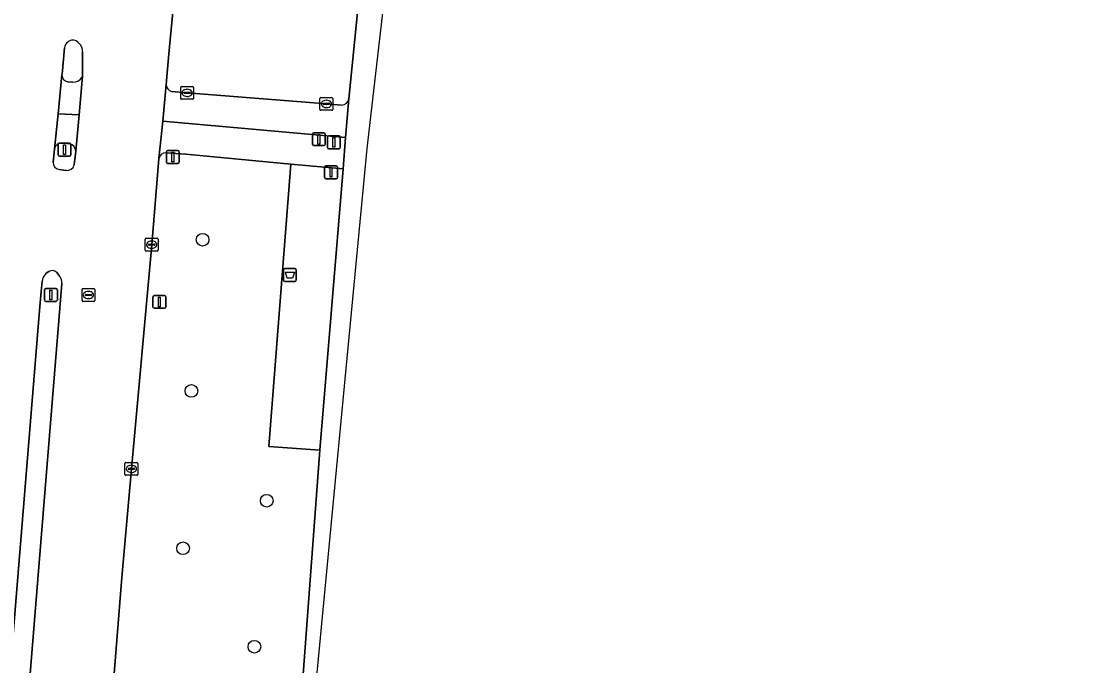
# Model space of a CAD drawing. Extents: x 160856 to 161310, y 384024 to 384878.
# Drawn here: x 161227.9 to 161310.2, y 384238.7 to 384288.6 of the extents above; entities that cross this region are included whole.
import ezdxf

# ---------------------------------------------------------------- set-up
doc = ezdxf.new("R2010")
doc.units = 0
for name, color, linetype in [('IMGEO_Afvalbak', 7, 'Continuous'), ('IMGEO_Berm_groen', 7, 'Continuous'), ('IMGEO_Boom', 7, 'Continuous'), ('IMGEO_Drukknoppaal', 7, 'Continuous'), ('IMGEO_Fietspad_gesloten', 7, 'Continuous'), ('IMGEO_Kolk', 7, 'Continuous'), ('IMGEO_OVBaan_gesloten', 7, 'Continuous'), ('IMGEO_Rijbaan_lokaal_gesloten', 7, 'Continuous'), ('IMGEO_Rioolput', 7, 'Continuous'), ('IMGEO_Verkeerseiland_gesloten', 7, 'Continuous'), ('IMGEO_Verkeerseiland_groen', 7, 'Continuous'), ('IMGEO_Verkeersregelinstallatiepaal', 7, 'Continuous'), ('IMGEO_Voetpad_open', 7, 'Continuous')]:
    doc.layers.add(name, color=color, linetype=linetype)

msp = doc.modelspace()

# ---------------------------------------------------------------- linework, layer by layer
at = {"layer": 'IMGEO_Afvalbak'}
for p, q in [((161248.224, 384268.56), (161248.224, 384269.36)), ((161248.224, 384269.36), (161248.224, 384268.56)), ((161248.324, 384269.46), (161249.114, 384269.46)), ((161249.114, 384269.46), (161248.324, 384269.46)), ((161249.214, 384269.36), (161249.214, 384268.56)), ((161249.214, 384268.56), (161249.214, 384269.36)), ((161249.114, 384268.46), (161248.324, 384268.46)), ((161248.324, 384268.46), (161249.114, 384268.46))]:
    msp.add_line(p, q, dxfattribs=at)
msp.add_lwpolyline([(161248.367, 384269.174), (161249.071, 384269.174), (161248.922, 384268.704), (161248.516, 384268.704), (161248.367, 384269.174)], dxfattribs=at)
for centre, start, end in [((161248.324, 384269.36), 90, 180), ((161248.324, 384269.36), 90, 180), ((161249.114, 384269.36), 0, 90), ((161249.114, 384269.36), 360, 90), ((161248.324, 384268.56), 180, 270), ((161248.324, 384268.56), 180, 270), ((161249.114, 384268.56), 270, 0), ((161249.114, 384268.56), 270, 0)]:
    msp.add_arc(centre, 0.1, start, end, dxfattribs=at)
at = {"layer": 'IMGEO_Berm_groen'}
for points in [[(161238.574, 384277.976), (161238.011, 384271.307), (161236.442, 384253.951), (161235.71, 384245.543), (161235.31, 384240.691), (161234.654, 384232.591), (161233.241, 384215.17), (161231.678, 384195.813), (161230.975, 384186.246), (161230.43, 384177.405)], [(161244.663, 384173.474), (161249.766, 384238.402), (161251.045, 384255.386), (161247.08, 384255.683), (161248.805, 384277.548), (161240.67, 384278.305), (161239.106, 384278.425)], [(161230.038, 384269.228), (161229.85, 384269.09)], [(161230.825, 384268.959), (161230.693, 384269.131)], [(161229.529, 384268.467), (161229.449, 384267.686), (161229.325, 384266.219), (161224.3, 384204.981)], [(161225.892, 384205.014), (161231.046, 384268.295)]]:
    msp.add_lwpolyline(points, dxfattribs=at)
for centre, radius, start, end in [((161239.1, 384277.892), 0.533, 89.37336, 170.95436), ((161230.401, 384268.412), 0.874, 129.10046, 176.38007), ((161230.306, 384268.78), 0.522, 42.23894, 120.91346), ((161230.191, 384268.379), 0.859, 354.37679, 42.44133)]:
    msp.add_arc(centre, radius, start, end, dxfattribs=at)
at = {"layer": 'IMGEO_Boom'}
for centre in [(161241.956, 384271.688), (161241.088, 384259.985), (161246.922, 384251.481), (161240.441, 384247.803), (161245.974, 384240.18)]:
    msp.add_circle(centre, 0.489, dxfattribs=at)
at = {"layer": 'IMGEO_Drukknoppaal'}
for p, q in [((161250.461, 384279.074), (161250.461, 384279.874)), ((161250.461, 384279.874), (161250.461, 384279.074)), ((161250.561, 384279.974), (161251.351, 384279.974)), ((161251.351, 384279.974), (161250.561, 384279.974)), ((161251.451, 384279.874), (161251.451, 384279.074)), ((161251.451, 384279.074), (161251.451, 384279.874)), ((161251.351, 384278.974), (161250.561, 384278.974)), ((161250.561, 384278.974), (161251.351, 384278.974))]:
    msp.add_line(p, q, dxfattribs=at)
msp.add_lwpolyline([(161250.881, 384279.849), (161251.031, 384279.849), (161251.031, 384279.099), (161250.881, 384279.099), (161250.881, 384279.849)], dxfattribs=at)
for centre, start, end in [((161250.561, 384279.874), 90, 180), ((161250.561, 384279.874), 90, 180), ((161251.351, 384279.874), 0, 90), ((161251.351, 384279.874), 360, 90), ((161250.561, 384279.074), 180, 270), ((161250.561, 384279.074), 180, 270), ((161251.351, 384279.074), 270, 0), ((161251.351, 384279.074), 270, 0)]:
    msp.add_arc(centre, 0.1, start, end, dxfattribs=at)
at = {"layer": 'IMGEO_Fietspad_gesloten'}
for points in [[(161231.061, 384284.455), (161230.76, 384281.445), (161232.382, 384281.371), (161232.655, 384284.363)], [(161231.894, 384283.894), (161231.524, 384283.924)], [(161232.655, 384284.363), (161232.605, 384284.258)], [(161239.146, 384283.72), (161238.88, 384280.859), (161253.04, 384279.606), (161253.288, 384282.599)], [(161252.729, 384282.121), (161251.547, 384282.209), (161240.76, 384283.062), (161239.557, 384283.177)]]:
    msp.add_lwpolyline(points, dxfattribs=at)
for centre, radius, start, end in [((161231.574, 384284.435), 0.513, 177.7704, 264.40253), ((161231.964, 384284.634), 0.743, 264.58665, 329.63415), ((161239.674, 384283.692), 0.528, 176.9923, 257.2523), ((161252.744, 384282.669), 0.548, 268.41229, 352.65511)]:
    msp.add_arc(centre, radius, start, end, dxfattribs=at)
at = {"layer": 'IMGEO_Kolk'}
for p, q in [((161240.259, 384282.636), (161240.259, 384283.488)), ((161240.334, 384283.562), (161241.186, 384283.562)), ((161240.518, 384283.056), (161240.518, 384283.068)), ((161240.956, 384283.019), (161240.558, 384283.019)), ((161240.561, 384283.105), (161240.959, 384283.105)), ((161240.747, 384283.342), (161240.772, 384283.342)), ((161241.002, 384283.068), (161241.002, 384283.056)), ((161241.26, 384283.488), (161241.26, 384282.636)), ((161241.186, 384282.562), (161240.334, 384282.562)), ((161240.77, 384282.782), (161240.745, 384282.782)), ((161251.046, 384281.783), (161251.046, 384282.635)), ((161251.121, 384282.709), (161251.973, 384282.709)), ((161251.305, 384282.203), (161251.305, 384282.215)), ((161251.743, 384282.166), (161251.345, 384282.166)), ((161251.348, 384282.252), (161251.746, 384282.252)), ((161251.534, 384282.489), (161251.559, 384282.489)), ((161251.789, 384282.215), (161251.789, 384282.203)), ((161252.047, 384282.635), (161252.047, 384281.783)), ((161251.973, 384281.709), (161251.121, 384281.709)), ((161251.557, 384281.929), (161251.532, 384281.929)), ((161237.51, 384270.881), (161237.51, 384271.733)), ((161237.585, 384271.807), (161238.437, 384271.807)), ((161237.769, 384271.301), (161237.769, 384271.313)), ((161237.812, 384271.35), (161238.21, 384271.35)), ((161237.998, 384271.587), (161238.023, 384271.587)), ((161238.253, 384271.313), (161238.253, 384271.301)), ((161238.511, 384271.733), (161238.511, 384270.881)), ((161238.437, 384270.807), (161237.585, 384270.807)), ((161238.207, 384271.264), (161237.809, 384271.264)), ((161238.021, 384271.027), (161237.996, 384271.027)), ((161235.941, 384253.525), (161235.941, 384254.377)), ((161236.016, 384254.451), (161236.868, 384254.451)), ((161236.429, 384254.231), (161236.454, 384254.231)), ((161236.942, 384254.377), (161236.942, 384253.525)), ((161236.868, 384253.451), (161236.016, 384253.451)), ((161236.2, 384253.945), (161236.2, 384253.957)), ((161236.638, 384253.908), (161236.24, 384253.908)), ((161236.243, 384253.994), (161236.641, 384253.994)), ((161236.452, 384253.671), (161236.427, 384253.671)), ((161236.684, 384253.957), (161236.684, 384253.945))]:
    msp.add_line(p, q, dxfattribs=at)
for points in [[(161240.259, 384282.636), (161240.259, 384283.488)], [(161240.334, 384283.562), (161241.186, 384283.562)], [(161241.26, 384283.488), (161241.26, 384282.636)], [(161241.186, 384282.562), (161240.334, 384282.562)], [(161251.046, 384281.783), (161251.046, 384282.635)], [(161251.121, 384282.709), (161251.973, 384282.709)], [(161252.047, 384282.635), (161252.047, 384281.783)], [(161251.973, 384281.709), (161251.121, 384281.709)], [(161237.51, 384270.881), (161237.51, 384271.733)], [(161237.585, 384271.807), (161238.437, 384271.807)], [(161238.511, 384271.733), (161238.511, 384270.881)], [(161238.437, 384270.807), (161237.585, 384270.807)], [(161235.941, 384253.525), (161235.941, 384254.377)], [(161236.016, 384254.451), (161236.868, 384254.451)], [(161236.942, 384254.377), (161236.942, 384253.525)], [(161236.868, 384253.451), (161236.016, 384253.451)]]:
    msp.add_lwpolyline(points, dxfattribs=at)
for centre, radius, start, end in [((161240.336, 384283.486), 0.0765, 91.55205, 178.44795), ((161240.336, 384283.486), 0.0765, 91.55205, 178.44795), ((161240.558, 384283.065), 0.0403, 85.87752, 175.75265), ((161240.555, 384283.055), 0.0366, 178.93798, 274.71019), ((161240.959, 384283.062), 0.043, 264.86636, 352.45326), ((161240.963, 384283.067), 0.0386, 1.73085, 96.63898), ((161241.184, 384283.486), 0.0765, 1.55205, 88.44795), ((161241.184, 384283.486), 0.0765, 1.55205, 88.44795), ((161240.336, 384282.638), 0.0765, 181.55205, 268.44795), ((161240.336, 384282.638), 0.0765, 181.55205, 268.44795), ((161241.184, 384282.638), 0.0765, 271.55205, 358.44795), ((161241.184, 384282.638), 0.0765, 271.55205, 358.44795), ((161251.123, 384282.633), 0.0765, 91.55205, 178.44795), ((161251.123, 384282.633), 0.0765, 91.55205, 178.44795), ((161251.345, 384282.212), 0.0403, 85.87752, 175.75265), ((161251.342, 384282.202), 0.0366, 178.93798, 274.71019), ((161251.746, 384282.209), 0.043, 264.86636, 352.45326), ((161251.75, 384282.214), 0.0386, 1.73085, 96.63898), ((161251.971, 384282.633), 0.0765, 1.55205, 88.44795), ((161251.971, 384282.633), 0.0765, 1.55205, 88.44795), ((161251.123, 384281.785), 0.0765, 181.55205, 268.44795), ((161251.123, 384281.785), 0.0765, 181.55205, 268.44795), ((161251.971, 384281.785), 0.0765, 271.55205, 358.44795), ((161251.971, 384281.785), 0.0765, 271.55205, 358.44795), ((161237.587, 384271.731), 0.0765, 91.55205, 178.44795), ((161237.587, 384271.731), 0.0765, 91.55205, 178.44795), ((161237.809, 384271.31), 0.0403, 85.87752, 175.75265), ((161237.806, 384271.3), 0.0366, 178.93798, 274.71019), ((161238.21, 384271.307), 0.043, 264.86636, 352.45326), ((161238.214, 384271.312), 0.0386, 1.73085, 96.63898), ((161238.435, 384271.731), 0.0765, 1.55205, 88.44795), ((161238.435, 384271.731), 0.0765, 1.55205, 88.44795), ((161237.587, 384270.883), 0.0765, 181.55205, 268.44795), ((161237.587, 384270.883), 0.0765, 181.55205, 268.44795), ((161238.435, 384270.883), 0.0765, 271.55205, 358.44795), ((161238.435, 384270.883), 0.0765, 271.55205, 358.44795), ((161236.018, 384254.375), 0.0765, 91.55205, 178.44795), ((161236.018, 384254.375), 0.0765, 91.55205, 178.44795), ((161236.866, 384254.375), 0.0765, 1.55205, 88.44795), ((161236.866, 384254.375), 0.0765, 1.55205, 88.44795), ((161236.018, 384253.527), 0.0765, 181.55205, 268.44795), ((161236.018, 384253.527), 0.0765, 181.55205, 268.44795), ((161236.24, 384253.954), 0.0403, 85.87752, 175.75265), ((161236.237, 384253.944), 0.0366, 178.93798, 274.71019), ((161236.641, 384253.951), 0.043, 264.86636, 352.45326), ((161236.645, 384253.956), 0.0386, 1.73085, 96.63898), ((161236.866, 384253.527), 0.0765, 271.55205, 358.44795), ((161236.866, 384253.527), 0.0765, 271.55205, 358.44795)]:
    msp.add_arc(centre, radius, start, end, dxfattribs=at)
for centre, major_axis, ratio, start_param, end_param in [((161240.746, 384283.062), (-0.387, 0.002), 0.722429, 4.712389, 7.853982), ((161240.771, 384283.062), (-0.39, 0.002), 0.717154, 1.570796, 4.712389), ((161251.533, 384282.209), (-0.387, 0.002), 0.722429, 4.712389, 7.853982), ((161251.558, 384282.209), (-0.39, 0.002), 0.717154, 1.570796, 4.712389), ((161237.997, 384271.307), (-0.387, 0.002), 0.722429, 4.712389, 7.853982), ((161238.022, 384271.307), (-0.39, 0.002), 0.717154, 1.570796, 4.712389), ((161236.428, 384253.951), (-0.387, 0.002), 0.722429, 4.712389, 7.853982), ((161236.453, 384253.951), (-0.39, 0.002), 0.717154, 1.570796, 4.712389)]:
    msp.add_ellipse(centre, major_axis=major_axis, ratio=ratio, start_param=start_param, end_param=end_param, dxfattribs=at)
at = {"layer": 'IMGEO_OVBaan_gesloten'}
for points in [[(161244.663, 384173.474), (161254.709, 384278.75), (161256.675, 384295.749), (161288.788, 384573.374), (161299.466, 384666.717), (161307.924, 384740.658), (161309.046, 384772.256), (161310.221, 384805.365), (161305.427, 384848.093), (161301.785, 384848.147), (161302.348, 384842.763), (161302.476, 384841.51), (161302.878, 384837.781), (161303.219, 384834.643)], [(161267.816, 384410.795), (161258.549, 384330.534), (161255.855, 384307.557), (161255.762, 384306.536), (161255.444, 384303.65), (161255.114, 384300.715), (161255.107, 384300.653), (161254.029, 384290.068), (161253.288, 384282.599), (161253.04, 384279.606), (161252.84, 384277.173), (161251.045, 384255.386), (161249.766, 384238.402), (161244.663, 384173.474)]]:
    msp.add_lwpolyline(points, dxfattribs=at)
at = {"layer": 'IMGEO_Rijbaan_lokaal_gesloten'}
for points in [[(161230.975, 384186.246), (161231.678, 384195.813), (161233.241, 384215.17), (161234.654, 384232.591), (161235.31, 384240.691), (161235.71, 384245.543), (161236.442, 384253.951), (161238.011, 384271.307), (161238.574, 384277.976), (161238.88, 384280.859), (161239.146, 384283.72), (161239.351, 384286.094), (161240.09, 384293.921)], [(161231.513, 384286.992), (161231.606, 384287.06)], [(161232.317, 384286.965), (161232.372, 384286.911)], [(161230.373, 384277.673), (161230.49, 384278.737), (161230.76, 384281.445), (161231.061, 384284.455), (161231.067, 384284.519), (161231.247, 384286.547)], [(161232.661, 384286.232), (161232.655, 384284.363)], [(161232.655, 384284.363), (161232.382, 384281.371), (161232.124, 384278.538), (161232.003, 384277.481)], [(161231.387, 384277.062), (161230.834, 384277.139)], [(161229.85, 384269.09), (161230.038, 384269.228)], [(161230.693, 384269.131), (161230.825, 384268.959)], [(161224.3, 384204.981), (161229.325, 384266.219), (161229.449, 384267.686), (161229.529, 384268.467)], [(161231.046, 384268.295), (161225.892, 384205.014)]]:
    msp.add_lwpolyline(points, dxfattribs=at)
for centre, radius, start, end in [((161231.885, 384286.468), 0.643, 125.35864, 172.90338), ((161231.901, 384286.562), 0.579, 44.11284, 120.6662), ((161231.876, 384286.299), 0.788, 355.13521, 50.97651), ((161230.885, 384277.649), 0.513, 177.3582, 264.24961), ((161231.462, 384277.615), 0.558, 262.32126, 346.12541), ((161230.401, 384268.412), 0.874, 129.10046, 176.38007), ((161230.306, 384268.78), 0.522, 42.23894, 120.91346), ((161230.191, 384268.379), 0.859, 354.37679, 42.44133)]:
    msp.add_arc(centre, radius, start, end, dxfattribs=at)
at = {"layer": 'IMGEO_Rioolput'}
for p, q in [((161232.614, 384266.984), (161232.614, 384267.836)), ((161232.689, 384267.91), (161233.541, 384267.91)), ((161232.873, 384267.404), (161232.873, 384267.416)), ((161233.311, 384267.367), (161232.913, 384267.367)), ((161232.916, 384267.453), (161233.314, 384267.453)), ((161233.102, 384267.69), (161233.127, 384267.69)), ((161233.357, 384267.416), (161233.357, 384267.404)), ((161233.615, 384267.836), (161233.615, 384266.984)), ((161233.541, 384266.91), (161232.689, 384266.91)), ((161233.125, 384267.13), (161233.1, 384267.13))]:
    msp.add_line(p, q, dxfattribs=at)
for points in [[(161232.614, 384266.984), (161232.614, 384267.836)], [(161232.689, 384267.91), (161233.541, 384267.91)], [(161233.615, 384267.836), (161233.615, 384266.984)], [(161233.541, 384266.91), (161232.689, 384266.91)]]:
    msp.add_lwpolyline(points, dxfattribs=at)
for centre, radius, start, end in [((161232.691, 384267.834), 0.0765, 91.55205, 178.44795), ((161232.691, 384267.834), 0.0765, 91.55205, 178.44795), ((161232.913, 384267.413), 0.0403, 85.87752, 175.75265), ((161232.91, 384267.403), 0.0366, 178.93798, 274.71019), ((161233.314, 384267.41), 0.043, 264.86636, 352.45326), ((161233.318, 384267.415), 0.0386, 1.73085, 96.63898), ((161233.539, 384267.834), 0.0765, 1.55205, 88.44795), ((161233.539, 384267.834), 0.0765, 1.55205, 88.44795), ((161232.691, 384266.986), 0.0765, 181.55205, 268.44795), ((161232.691, 384266.986), 0.0765, 181.55205, 268.44795), ((161233.539, 384266.986), 0.0765, 271.55205, 358.44795), ((161233.539, 384266.986), 0.0765, 271.55205, 358.44795)]:
    msp.add_arc(centre, radius, start, end, dxfattribs=at)
for centre, major_axis, ratio, start_param, end_param in [((161233.101, 384267.41), (-0.387, 0.002), 0.722429, 4.712389, 7.853982), ((161233.126, 384267.41), (-0.39, 0.002), 0.717154, 1.570796, 4.712389)]:
    msp.add_ellipse(centre, major_axis=major_axis, ratio=ratio, start_param=start_param, end_param=end_param, dxfattribs=at)
at = {"layer": 'IMGEO_Verkeerseiland_gesloten'}
for points in [[(161231.606, 384287.06), (161231.513, 384286.992)], [(161232.372, 384286.911), (161232.317, 384286.965)], [(161231.247, 384286.547), (161231.067, 384284.519)], [(161232.605, 384284.258), (161232.655, 384284.363), (161232.661, 384286.232)], [(161231.067, 384284.519), (161231.061, 384284.455)], [(161231.524, 384283.924), (161231.894, 384283.894)], [(161230.49, 384278.737), (161230.373, 384277.673)], [(161231.669, 384279.118), (161231.056, 384279.19)], [(161232.003, 384277.481), (161232.124, 384278.538)], [(161230.834, 384277.139), (161231.387, 384277.062)]]:
    msp.add_lwpolyline(points, dxfattribs=at)
for centre, radius, start, end in [((161231.885, 384286.468), 0.643, 125.35864, 172.90338), ((161231.901, 384286.562), 0.579, 44.11284, 120.6662), ((161231.876, 384286.299), 0.788, 355.13521, 50.97651), ((161231.574, 384284.435), 0.513, 177.7704, 264.40253), ((161231.964, 384284.634), 0.743, 264.58665, 329.63415), ((161231.024, 384278.65), 0.541, 86.64319, 170.70111), ((161231.546, 384278.553), 0.578, 358.52608, 77.70106), ((161230.885, 384277.649), 0.513, 177.3582, 264.24961), ((161231.462, 384277.615), 0.558, 262.32126, 346.12541)]:
    msp.add_arc(centre, radius, start, end, dxfattribs=at)
at = {"layer": 'IMGEO_Verkeerseiland_groen'}
for points in [[(161240.87, 384302.129), (161240.09, 384293.921), (161239.351, 384286.094), (161239.146, 384283.72)], [(161253.288, 384282.599), (161254.029, 384290.068)], [(161239.557, 384283.177), (161240.76, 384283.062), (161251.547, 384282.209), (161252.729, 384282.121)]]:
    msp.add_lwpolyline(points, dxfattribs=at)
for centre, radius, start, end in [((161239.674, 384283.692), 0.528, 176.9923, 257.2523), ((161252.744, 384282.669), 0.548, 268.41229, 352.65511)]:
    msp.add_arc(centre, radius, start, end, dxfattribs=at)
at = {"layer": 'IMGEO_Verkeersregelinstallatiepaal'}
for p, q in [((161251.637, 384278.829), (161251.637, 384279.629)), ((161251.637, 384279.629), (161251.637, 384278.829)), ((161251.737, 384279.729), (161252.527, 384279.729)), ((161252.527, 384279.729), (161251.737, 384279.729)), ((161252.627, 384279.629), (161252.627, 384278.829)), ((161252.627, 384278.829), (161252.627, 384279.629)), ((161230.758, 384278.263), (161230.758, 384279.063)), ((161230.758, 384279.063), (161230.758, 384278.263)), ((161230.858, 384279.163), (161231.648, 384279.163)), ((161231.648, 384279.163), (161230.858, 384279.163)), ((161231.748, 384279.063), (161231.748, 384278.263)), ((161231.748, 384278.263), (161231.748, 384279.063)), ((161252.527, 384278.729), (161251.737, 384278.729)), ((161251.737, 384278.729), (161252.527, 384278.729)), ((161231.648, 384278.163), (161230.858, 384278.163)), ((161230.858, 384278.163), (161231.648, 384278.163)), ((161239.15, 384277.692), (161239.15, 384278.492)), ((161239.15, 384278.492), (161239.15, 384277.692)), ((161239.25, 384278.592), (161240.04, 384278.592)), ((161240.04, 384278.592), (161239.25, 384278.592)), ((161240.14, 384278.492), (161240.14, 384277.692)), ((161240.14, 384277.692), (161240.14, 384278.492)), ((161240.04, 384277.592), (161239.25, 384277.592)), ((161239.25, 384277.592), (161240.04, 384277.592)), ((161251.411, 384276.503), (161251.411, 384277.303)), ((161251.411, 384277.303), (161251.411, 384276.503)), ((161251.511, 384277.403), (161252.301, 384277.403)), ((161252.301, 384277.403), (161251.511, 384277.403)), ((161252.401, 384277.303), (161252.401, 384276.503)), ((161252.401, 384276.503), (161252.401, 384277.303)), ((161252.301, 384276.403), (161251.511, 384276.403)), ((161251.511, 384276.403), (161252.301, 384276.403)), ((161229.714, 384267.019), (161229.714, 384267.819)), ((161229.714, 384267.819), (161229.714, 384267.019)), ((161229.814, 384267.919), (161230.604, 384267.919)), ((161230.604, 384267.919), (161229.814, 384267.919)), ((161230.704, 384267.819), (161230.704, 384267.019)), ((161230.704, 384267.019), (161230.704, 384267.819)), ((161238.112, 384266.48), (161238.112, 384267.28)), ((161238.112, 384267.28), (161238.112, 384266.48)), ((161238.212, 384267.38), (161239.002, 384267.38)), ((161239.002, 384267.38), (161238.212, 384267.38)), ((161239.102, 384267.28), (161239.102, 384266.48)), ((161239.102, 384266.48), (161239.102, 384267.28)), ((161230.604, 384266.919), (161229.814, 384266.919)), ((161229.814, 384266.919), (161230.604, 384266.919)), ((161239.002, 384266.38), (161238.212, 384266.38)), ((161238.212, 384266.38), (161239.002, 384266.38))]:
    msp.add_line(p, q, dxfattribs=at)
for points in [[(161252.057, 384279.604), (161252.207, 384279.604), (161252.207, 384278.854), (161252.057, 384278.854), (161252.057, 384279.604)], [(161231.178, 384279.038), (161231.328, 384279.038), (161231.328, 384278.288), (161231.178, 384278.288), (161231.178, 384279.038)], [(161239.57, 384278.467), (161239.72, 384278.467), (161239.72, 384277.717), (161239.57, 384277.717), (161239.57, 384278.467)], [(161251.831, 384277.278), (161251.981, 384277.278), (161251.981, 384276.528), (161251.831, 384276.528), (161251.831, 384277.278)], [(161230.134, 384267.794), (161230.284, 384267.794), (161230.284, 384267.044), (161230.134, 384267.044), (161230.134, 384267.794)], [(161238.532, 384267.255), (161238.682, 384267.255), (161238.682, 384266.505), (161238.532, 384266.505), (161238.532, 384267.255)]]:
    msp.add_lwpolyline(points, dxfattribs=at)
for centre, start, end in [((161251.737, 384279.629), 90, 180), ((161251.737, 384279.629), 90, 180), ((161252.527, 384279.629), 0, 90), ((161252.527, 384279.629), 360, 90), ((161230.858, 384279.063), 90, 180), ((161230.858, 384279.063), 90, 180), ((161231.648, 384279.063), 0, 90), ((161231.648, 384279.063), 360, 90), ((161251.737, 384278.829), 180, 270), ((161251.737, 384278.829), 180, 270), ((161252.527, 384278.829), 270, 0), ((161252.527, 384278.829), 270, 0), ((161230.858, 384278.263), 180, 270), ((161230.858, 384278.263), 180, 270), ((161231.648, 384278.263), 270, 0), ((161231.648, 384278.263), 270, 0), ((161239.25, 384278.492), 90, 180), ((161239.25, 384278.492), 90, 180), ((161240.04, 384278.492), 0, 90), ((161240.04, 384278.492), 360, 90), ((161239.25, 384277.692), 180, 270), ((161239.25, 384277.692), 180, 270), ((161240.04, 384277.692), 270, 0), ((161240.04, 384277.692), 270, 0), ((161251.511, 384277.303), 90, 180), ((161251.511, 384277.303), 90, 180), ((161252.301, 384277.303), 0, 90), ((161252.301, 384277.303), 360, 90), ((161251.511, 384276.503), 180, 270), ((161251.511, 384276.503), 180, 270), ((161252.301, 384276.503), 270, 0), ((161252.301, 384276.503), 270, 0), ((161229.814, 384267.819), 90, 180), ((161229.814, 384267.819), 90, 180), ((161230.604, 384267.819), 0, 90), ((161230.604, 384267.819), 360, 90), ((161238.212, 384267.28), 90, 180), ((161238.212, 384267.28), 90, 180), ((161239.002, 384267.28), 0, 90), ((161239.002, 384267.28), 360, 90), ((161229.814, 384267.019), 180, 270), ((161229.814, 384267.019), 180, 270), ((161230.604, 384267.019), 270, 0), ((161230.604, 384267.019), 270, 0), ((161238.212, 384266.48), 180, 270), ((161238.212, 384266.48), 180, 270), ((161239.002, 384266.48), 270, 0), ((161239.002, 384266.48), 270, 0)]:
    msp.add_arc(centre, 0.1, start, end, dxfattribs=at)
at = {"layer": 'IMGEO_Voetpad_open'}
for points in [[(161232.382, 384281.371), (161230.76, 384281.445), (161230.49, 384278.737)], [(161232.124, 384278.538), (161232.382, 384281.371)], [(161253.04, 384279.606), (161238.88, 384280.859), (161238.574, 384277.976)], [(161239.106, 384278.425), (161240.67, 384278.305), (161248.805, 384277.548), (161252.84, 384277.173), (161253.04, 384279.606)], [(161231.056, 384279.19), (161231.669, 384279.118)]]:
    msp.add_lwpolyline(points, dxfattribs=at)
msp.add_lwpolyline([(161252.84, 384277.173), (161248.805, 384277.548), (161247.08, 384255.683), (161251.045, 384255.386)], close=True, dxfattribs=at)
for centre, radius, start, end in [((161231.024, 384278.65), 0.541, 86.64319, 170.70111), ((161231.546, 384278.553), 0.578, 358.52608, 77.70106), ((161239.1, 384277.892), 0.533, 89.37336, 170.95436)]:
    msp.add_arc(centre, radius, start, end, dxfattribs=at)

doc.saveas('drawing.dxf')
